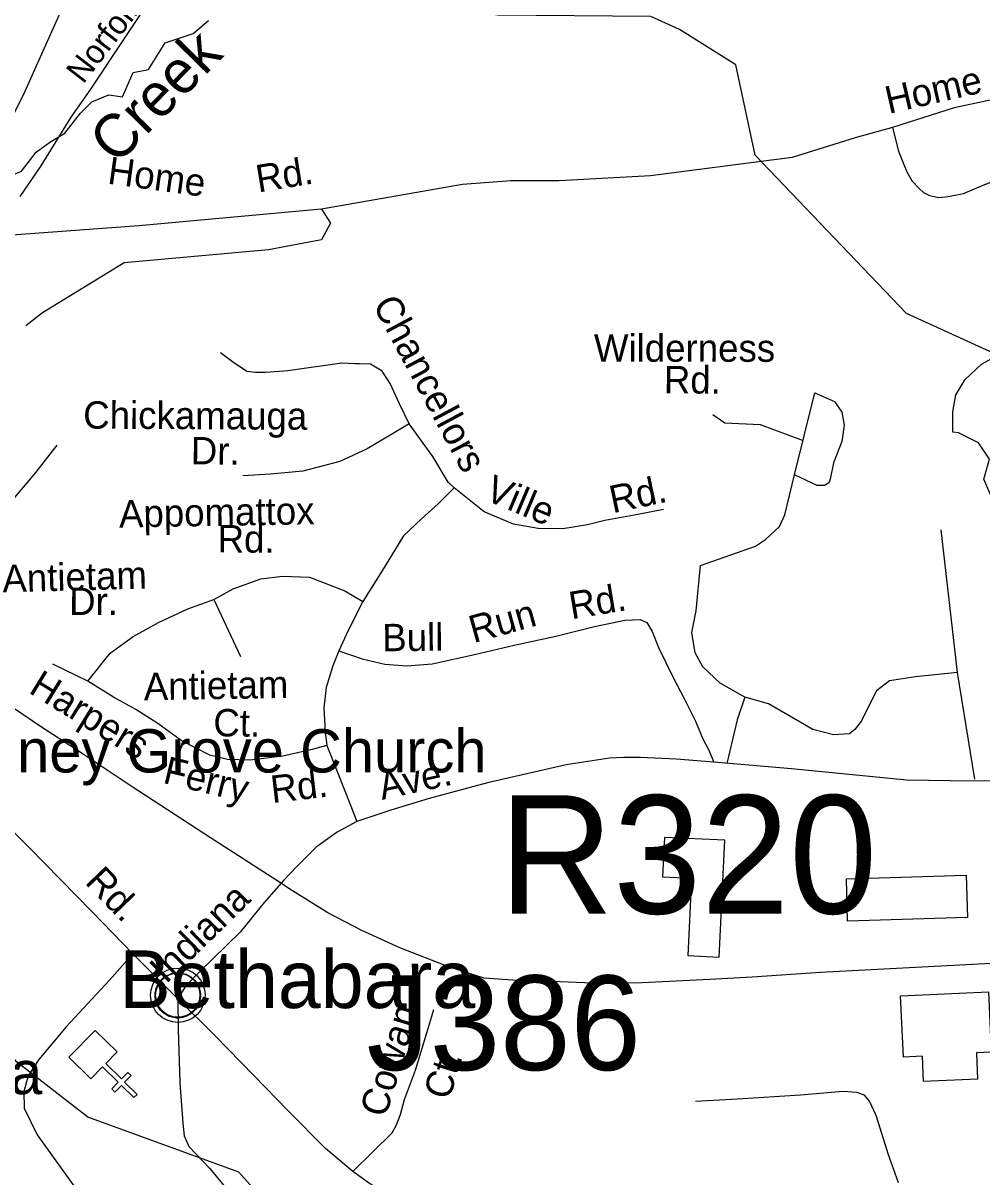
# Model space of a CAD drawing. Extents: x 1547597 to 1699558, y 810033 to 920809.
# Drawn here: x 1617455 to 1620780, y 876336 to 880338 of the extents above; entities that cross this region are included whole.
import ezdxf

# ---------------------------------------------------------------- set-up
doc = ezdxf.new("R2010")
doc.units = 0
for name, color, linetype in [('Exist Civil Demographics Community CELL', 7, 'Continuous'), ('Exist Civil Demographics Community Label', 7, 'Continuous'), ('Exist Cultural Church CELL', 7, 'Continuous'), ('Exist Cultural Church Label', 7, 'Continuous'), ('Exist Cultural Warehouse Building Footprint', 7, 'Continuous'), ('Exist Hydrographic Creek Single Shore', 7, 'Continuous'), ('Exist Hydrographic Misc Water Feature', 7, 'Continuous'), ('Exist Railroad Mainline', 7, 'Continuous'), ('Exist Railroad Mainline Label', 7, 'Continuous'), ('Exist Road Non-System Structure Non-Sys Other Number Label', 7, 'Continuous'), ('Exist Road Non-System Type 51', 7, 'Continuous'), ('Exist Road Non-System Type 51 Label', 7, 'Continuous'), ('Exist Road Primary US Structure RailRoad Number Label', 7, 'Continuous'), ('Old_Level_32', 7, 'Continuous')]:
    doc.layers.add(name, color=color, linetype=linetype)

msp = doc.modelspace()

# ---------------------------------------------------------------- linework, layer by layer
at = {"layer": 'Exist Civil Demographics Community CELL'}
msp.add_lwpolyline([(1617914.1, 876978.3), (1617915.1, 876983.9), (1617916.8, 876990.5), (1617919.8, 876997.7), (1617922.7, 877003.4), (1617926, 877009.2), (1617929.8, 877014.3), (1617933.7, 877018.7), (1617938.3, 877023.3), (1617943.9, 877027.9), (1617949.3, 877031.5), (1617954.2, 877034.4), (1617959.2, 877036.8), (1617964.7, 877039.1), (1617970.3, 877041), (1617974.6, 877042.1), (1617979.5, 877042.8), (1617983.6, 877043.6), (1617990, 877043.8), (1617994.4, 877043.7), (1618000.1, 877043.5), (1618005, 877042.7), (1618009.9, 877041.7), (1618014.9, 877040.3), (1618020.1, 877038.4), (1618026.7, 877035.5), (1618033, 877032), (1618038, 877028.4), (1618043.2, 877024.4), (1618046.5, 877021.3), (1618050.6, 877016.9), (1618054.5, 877012.2), (1618057.6, 877007.6), (1618060.7, 877002.6), (1618063.2, 876997.4), (1618065.2, 876992.4), (1618066.8, 876987.4), (1618068, 876982.8), (1618069.1, 876976.8), (1618069.8, 876972.1), (1618070, 876966.1), (1618069.8, 876960.3), (1618069.3, 876954.6), (1618068.3, 876949.1), (1618066.7, 876943), (1618064.8, 876937.1), (1618062.5, 876932.1), (1618059.4, 876926.1), (1618056.1, 876920.7), (1618052.6, 876916), (1618048.4, 876911.3), (1618043.1, 876906.3), (1618038.1, 876902.2), (1618033.1, 876898.8), (1618028.8, 876896.3), (1618021.9, 876893), (1618014.8, 876890.3), (1618008.8, 876888.9), (1618002.2, 876887.6), (1617997.8, 876887.1), (1617993.3, 876886.8), (1617987.7, 876886.8), (1617983.5, 876887.2), (1617977.8, 876888), (1617971.9, 876889.3), (1617967.3, 876890.6), (1617962.1, 876892.5), (1617957.6, 876894.4), (1617953.6, 876896.7), (1617946.8, 876900.8), (1617941.2, 876905), (1617936.3, 876909.5), (1617931.9, 876914.4), (1617928.7, 876918.3), (1617925.7, 876922.5), (1617921.6, 876929.6), (1617919.9, 876933.2), (1617918.2, 876937.2), (1617915.6, 876945.4), (1617914.1, 876952.4), (1617913.4, 876957.6), (1617913, 876963.9), (1617913, 876968.6), (1617913.5, 876975.1)], close=True, dxfattribs=at)
for centre, radius in [((1617991.7, 876965.9), 94.3), ((1617991.4, 876966.2), 76.7)]:
    msp.add_circle(centre, radius, dxfattribs=at)
at = {"layer": 'Exist Cultural Church CELL'}
msp.add_lwpolyline([(1617781.4, 876769.3), (1617741.6, 876728.5), (1617796, 876675.3), (1617818.4, 876698.1), (1617829.8, 876687), (1617807.4, 876664.1), (1617850.4, 876622), (1617839.2, 876610.6), (1617796.2, 876652.6), (1617773.8, 876629.8), (1617762.4, 876640.9), (1617784.8, 876663.8), (1617730.4, 876717.1), (1617690, 876676), (1617613.9, 876750.4), (1617705.3, 876843.8)], close=True, dxfattribs=at)
at = {"layer": 'Exist Cultural Warehouse Building Footprint'}
for points in [[(1619868.8, 877098.2), (1619887.9, 877503.3), (1619678.9, 877513.1), (1619672.5, 877376.7), (1619772.4, 877372), (1619759.7, 877103.3)], [(1620314, 877223.3), (1620309.6, 877369.4), (1620724.6, 877382), (1620729.1, 877235.8)], [(1620497.4, 876963.6), (1620802.1, 876977.9), (1620811.9, 876768.2), (1620760.3, 876765.8), (1620764.6, 876675), (1620577.2, 876666.2), (1620573.1, 876754.3), (1620507.3, 876751.2)]]:
    msp.add_lwpolyline(points, close=True, dxfattribs=at)
at = {"layer": 'Exist Hydrographic Creek Single Shore'}
for points in [[(1622546.8, 878285.5), (1621818.8, 878704.1), (1621544.8, 878808.2), (1621256.3, 878888.2), (1621195.4, 878951.3), (1620980.2, 878997), (1620899.8, 879075.3), (1620834.5, 879186.3), (1620517.8, 879331.2), (1619993.1, 879879.4), (1619926.5, 880193.1), (1619730.8, 880315.7), (1619631.8, 880360.4), (1619101, 880365.3), (1618807.5, 880406.4), (1618411, 880610.2), (1618255.7, 880602.3)], [(1615694.8, 878336.1), (1615746.5, 878374.1), (1615911.5, 878539.3), (1616081.5, 878673.9), (1616487.6, 879130.3), (1616802.7, 879495), (1616880.8, 879603.5), (1616933.3, 879651.7), (1617211.1, 879743.2), (1617313.9, 879768), (1617449.3, 879824.4), (1617500.8, 879890.7), (1617547.6, 879925.5), (1617599.4, 879956.7), (1617654, 880025.5), (1617693.1, 880064.5), (1617752.6, 880089.4), (1617800.2, 880082.8), (1617836.7, 880166.5), (1617890.2, 880177.2), (1617948.1, 880269.4), (1618044.6, 880301.6), (1618098.1, 880346.7)], [(1619089.8, 875956), (1618871.7, 875901.4), (1618738.8, 875900.9), (1618509.8, 876008.1), (1618202.8, 876351.6), (1617679.8, 876542.8), (1617432.8, 876734.9), (1617096.8, 877191.5), (1616808.7, 877479.7), (1616205.8, 877935), (1615893.8, 878233.6), (1615694.8, 878336.1)]]:
    msp.add_lwpolyline(points, dxfattribs=at)
at = {"layer": 'Exist Hydrographic Misc Water Feature'}
msp.add_lwpolyline([(1621195.4, 878951.3), (1621161.6, 878902.8), (1621060.1, 878898.7), (1621001.3, 878941.4), (1620956.6, 878915), (1620985, 878837.8), (1621005.3, 878778.9), (1620966.8, 878740.3), (1620916.1, 878750.4), (1620897.8, 878760.6), (1620869.4, 878720), (1620877.5, 878614.4), (1620887.6, 878565.6), (1620830.8, 878650.9), (1620786.2, 878756.5), (1620806.5, 878825.6), (1620767.9, 878882.5), (1620698.9, 878917), (1620678.6, 878919), (1620678.6, 878990.1), (1620688.8, 879049), (1620721.3, 879101.8), (1620778.1, 879154.6), (1620834.5, 879186.3)], dxfattribs=at)
at = {"layer": 'Exist Railroad Mainline'}
for points in [[(1617445.1, 879736.1), (1617517.7, 879843.3), (1617621.4, 880012.1), (1617688.1, 880105), (1617801.9, 880278), (1617925, 880463.2)], [(1620856.8, 877078.2), (1620417.7, 877055.5), (1620220, 877044.3), (1619982.9, 877028.5), (1619836.7, 877020.7), (1619601.9, 877009.3), (1619499.1, 877007.9), (1619429.2, 877007.9), (1619290.2, 877013.6), (1619169.9, 877017.1), (1619054.3, 877024.9), (1618933.4, 877063.3), (1618761.7, 877130.6), (1618629.4, 877190.9), (1618512.4, 877251.2), (1618389.3, 877327.8), (1618334.7, 877363.3), (1618104.5, 877511.6), (1617833.9, 877688.9), (1617659.7, 877803.8), (1617515.7, 877897.5), (1617334.5, 878020.9)]]:
    msp.add_lwpolyline(points, dxfattribs=at)
at = {"layer": 'Exist Road Non-System Type 51'}
for p, q in [((1619313.6, 879791), (1619146.1, 879791)), ((1619846.7, 878980.7), (1619887.8, 878951.3)), ((1619887.8, 878951.3), (1620011.3, 878945.4)), ((1620011.3, 878945.4), (1620159.5, 878889.8)), ((1618116.5, 878338.9), (1618208.6, 878141.2)), ((1617679.9, 878054.9), (1617558.6, 878114.2)), ((1620119, 877751.5), (1619850, 877774)), ((1617991.5, 876953.5), (1617835.2, 877109.4))]:
    msp.add_line(p, q, dxfattribs=at)
for points in [[(1617758.4, 880777.6), (1617615.2, 880445.7), (1617524.1, 880240.6), (1617460.8, 880101.3), (1617400.1, 879977.2), (1617357.1, 879903.8), (1617293.8, 879835.4), (1617182.5, 879769.6), (1617058.5, 879734.1), (1616910.3, 879726.1), (1616832.3, 879740.8), (1616743.9, 879757.7), (1616666, 879772.5), (1616617.5, 879776.7), (1616560.6, 879768.2), (1616493.2, 879755.6), (1616442.7, 879730.3), (1616390, 879688.2), (1616345.8, 879635.5), (1616318.4, 879580.7), (1616310, 879492.2), (1616318.4, 879426.8), (1616341.6, 879367.8), (1616364.7, 879322.5)], [(1620966.5, 880083.4), (1620819.9, 880072.6), (1620683.9, 880044), (1620469.3, 879976), (1620340.5, 879940.2), (1620122.3, 879872.2), (1619630.9, 879808.7), (1619313.6, 879791)], [(1620469.3, 879976), (1620490.8, 879893.6), (1620508.6, 879847.1), (1620519.4, 879822.1), (1620537.3, 879789.8), (1620562.3, 879764.8), (1620576.6, 879750.5), (1620598.1, 879739.7), (1620630.3, 879732.6), (1620662.5, 879736.2), (1620716.1, 879746.9), (1620784.1, 879775.5), (1620866.4, 879807.7), (1620909.3, 879825.6), (1620963, 879836.4), (1621005.9, 879850.7)], [(1619146.1, 879791), (1618978.6, 879777.7), (1618489.3, 879692.5)], [(1618489.3, 879692.5), (1617856.7, 879634.7), (1617368.7, 879599.3)], [(1618489.3, 879692.5), (1618521.4, 879644.3), (1618489.3, 879586.5), (1618306.3, 879551.1), (1617805.4, 879506.1), (1617522.8, 879332.6), (1617465, 879287.6)], [(1618794.2, 878947.4), (1618760.6, 879017.2), (1618728.1, 879088.4), (1618699.9, 879130.3), (1618660.1, 879154.4), (1618621.1, 879156.2), (1618604.6, 879156.5), (1618560.6, 879158.6), (1618373.2, 879131.4), (1618296.4, 879125.5), (1618261.2, 879125.5), (1618230.6, 879129.5), (1618181.8, 879162.8), (1618139.6, 879193.9)], [(1620694.8, 878085.8), (1620548.9, 878070.8), (1620459.1, 878055.9), (1620414.2, 878022.2), (1620384.3, 877962.3), (1620361.8, 877917.3), (1620339.4, 877887.4), (1620320.7, 877872.4), (1620264.5, 877868.7), (1620193.4, 877887.4), (1620040, 877977.2), (1619957.7, 877999.7), (1619871.7, 878048.4), (1619811.8, 878104.5), (1619785.6, 878153.2), (1619774.4, 878224.3), (1619789.3, 878299.2), (1619804.3, 878456.5), (1619995.1, 878523.9), (1620028.8, 878546.3), (1620077.5, 878591.3), (1620096.2, 878632.4), (1620129.8, 878771), (1620200.9, 879055.5), (1620268.3, 879025.6), (1620294.5, 878988.1), (1620302, 878943.2), (1620294.5, 878887), (1620264.5, 878812.1), (1620253.3, 878756), (1620249.6, 878744.8), (1620234.6, 878733.5), (1620208.4, 878733.5), (1620129.8, 878771)], [(1618794.2, 878947.4), (1618729.8, 878910.1), (1618648.1, 878860.8), (1618553.6, 878817.8), (1618424.8, 878783.5), (1618313.1, 878773.2), (1618217.3, 878767.6)], [(1618949.6, 878725.4), (1618929.6, 878745.4), (1618876.3, 878834.2), (1618794.2, 878947.4)], [(1617572, 878874.2), (1617499.1, 878779.8), (1617406, 878669.6), (1617274.6, 878523.1), (1617222.6, 878460.2), (1617149.8, 878372.2), (1617031.9, 878271.4), (1616941.9, 878200.6), (1616849.7, 878095.5)], [(1618949.6, 878725.4), (1618894.1, 878669.9), (1618836.4, 878618.8), (1618774.3, 878558.9), (1618707.7, 878450.1), (1618632.7, 878331.2)], [(1619471.8, 878612.8), (1619412.2, 878597.6), (1619326.4, 878583.5), (1619240.7, 878584.6), (1619155, 878599.9), (1619053.6, 878643), (1618949.6, 878725.4)], [(1619675.9, 878650.8), (1619586.9, 878633.5), (1619471.8, 878612.8)], [(1620754.7, 877715.2), (1620694.8, 878085.8), (1620638.7, 878580)], [(1618116.5, 878338.9), (1618183.7, 878375.4), (1618279.6, 878410), (1618354.5, 878419.6), (1618448.5, 878415.7), (1618570.8, 878368.6), (1618632.7, 878331.2)], [(1617679.9, 878054.9), (1617757.7, 878152.7), (1617836.4, 878210.3), (1617924.6, 878258.3), (1618026.3, 878306.3), (1618116.5, 878338.9)], [(1618632.7, 878331.2), (1618582.8, 878231.4), (1618550.2, 878160.4)], [(1618550.2, 878160.4), (1618631.1, 878132.6), (1618709.3, 878113.9), (1618785.7, 878108.8), (1618874, 878115.6), (1619020.1, 878147.9), (1619157.7, 878180.2), (1619302.1, 878210.8), (1619436.3, 878244.8), (1619541.6, 878266.9), (1619594.3, 878268.6), (1619618, 878258.4), (1619636.7, 878227.8), (1619658.8, 878171.7), (1619709.6, 878067.9), (1619747.1, 877994.9), (1619786.2, 877916.8), (1619811.7, 877855.6), (1619832.1, 877818.2), (1619850, 877774)], [(1618550.2, 878160.4), (1618529.1, 878108.5), (1618506.1, 878033.6), (1618498.4, 877962.6), (1618502.2, 877880), (1618508, 877832)], [(1617835.2, 877109.4), (1617695.1, 877254.9), (1617475.7, 877479.3), (1617301.7, 877653.3), (1617153.4, 877810.8), (1616975.5, 877977), (1616849.7, 878095.5)], [(1618508, 877832), (1618457.1, 877818.5), (1618355.6, 877794.8), (1618242.9, 877781.1), (1618164.5, 877783.3), (1618102.7, 877798.2), (1618003.3, 877849.2), (1617922, 877908.1), (1617846.6, 877957.1), (1617769.2, 877999.9), (1617679.9, 878054.9)], [(1619957.7, 877999.7), (1619931.5, 877921.1), (1619916.6, 877857.4), (1619894.8, 877770.2)], [(1618508, 877832), (1618573, 877668.7), (1618612.8, 877568.3)], [(1622451.4, 877826.7), (1622276.3, 877796.2), (1622038.8, 877760), (1621966.6, 877744.5), (1621848.9, 877718.7), (1621726.7, 877706.6), (1621587.3, 877704.9), (1621451.4, 877704.9), (1621188.1, 877699.7), (1621050.4, 877704.9), (1620815.7, 877708.4), (1620669.5, 877710.1), (1620519.8, 877711.8), (1620119, 877751.5)], [(1619488.9, 877787.6), (1619338.7, 877765.6), (1619065.4, 877702.6), (1618862.9, 877648.6), (1618730.1, 877607.4), (1618612.8, 877568.3)], [(1619850, 877774), (1619720, 877784.2), (1619595.7, 877790.8), (1619538.2, 877791), (1619488.9, 877787.6)], [(1618612.8, 877568.3), (1618543.9, 877531.2), (1618471.9, 877479.8), (1618404.3, 877412.8)], [(1618404.3, 877412.8), (1618357.8, 877363.3), (1618291.1, 877288), (1618207.9, 877185.1), (1618066.4, 877046.7), (1618017.8, 876997.2), (1617991.5, 876953.5)], [(1617835.2, 877109.4), (1617754.3, 877018.4), (1617604.5, 876856.1), (1617509.4, 876743.2), (1617472.8, 876685.7), (1617458.3, 876631.8), (1617459.5, 876573.7), (1617504.4, 876481.3), (1617589.1, 876362.3), (1617664, 876259.6)], [(1620147.5, 875706.4), (1620057.7, 875752.8), (1620021, 875768.8), (1619862.1, 875854.5), (1619742.9, 875916), (1619613.7, 875981.4), (1619512.1, 876024.5), (1619390.8, 876070), (1619237.3, 876099.7), (1619075.7, 876135.4), (1618948.2, 876170.8), (1618834.8, 876216.2), (1618767.1, 876253), (1618737.1, 876269), (1618655.9, 876312.3), (1618598.5, 876354.9), (1618503.5, 876433.8), (1618372.8, 876565.4), (1618256.2, 876686.6), (1618120, 876826.2), (1617991.5, 876953.5)], [(1617991.5, 876953.5), (1617992.4, 876847.6), (1617998.2, 876661.6), (1618008.6, 876521.5), (1618014.1, 876477.6), (1618029.7, 876441.2), (1618102.8, 876364.5), (1618214.5, 876228.6), (1618293.9, 876124.6), (1618318.4, 876063.5), (1618336.7, 875965.6), (1618352, 875883), (1618361.2, 875724), (1618364.2, 875626.1), (1618367.3, 875555.8)], [(1618878.4, 876915.5), (1618853.6, 876833.8), (1618814.1, 876704.3), (1618777, 876602.8), (1618762.6, 876550.8), (1618748.6, 876515.6), (1618733.9, 876487.2), (1618669.2, 876424.1), (1618598.5, 876354.9)], [(1620490.8, 876315.2), (1620455.9, 876411.6), (1620413.5, 876548.1), (1620390.1, 876598.4), (1620372.3, 876618.6), (1620346.5, 876628.9), (1620298.5, 876631.3), (1620150.4, 876619.1), (1619932.4, 876605.5), (1619786.3, 876597.3)]]:
    msp.add_lwpolyline(points, dxfattribs=at)

# ---------------------------------------------------------------- texts
at = {"layer": 'Exist Civil Demographics Community Label'}
msp.add_text('Bethabara', height=200, dxfattribs=at).set_placement((1617788.5, 876921.3))
at = {"layer": 'Exist Cultural Church Label'}
for s, p in [('Piney Grove Church', (1617256.1, 877738.5)), ('Bethabara', (1616596, 876622.4))]:
    msp.add_text(s, height=150, dxfattribs=at).set_placement(p)
at = {"layer": 'Exist Railroad Mainline Label'}
msp.add_text('Norfolk', height=82.02, rotation=52.3517, dxfattribs=at).set_placement((1617663.8, 880124))
at = {"layer": 'Exist Road Non-System Structure Non-Sys Other Number Label'}
msp.add_text('J386', height=328.08, dxfattribs=at).set_placement((1618645.9, 876706.2))
at = {"layer": 'Exist Road Non-System Type 51 Label'}
for s, rotation, p in [('Home', 12.8534, (1620456.4, 880022.8)), ('Home', 352.2024, (1617745.1, 879781.5)), ('Rd.', 9.315, (1618270.7, 879750.2)), ('Chancellors', 298.1893, (1618665.7, 879361.9)), ('Wilderness', 359.9777, (1619434.4, 879163.3)), ('Rd.', 359.4648, (1619676.5, 879054.1)), ('Chickamauga', 359.7195, (1617663.5, 878931.2)), ('Dr.', 359.304, (1618036.3, 878807.8)), ('Ville', 336.976, (1619051.2, 878686.4)), ('Rd.', 11.9842, (1619499.5, 878637.4)), ('Appomattox', 0.9756, (1617788.4, 878588.1)), ('Rd.', 359.5841, (1618129.4, 878502)), ('Antietam', 1.5765, (1617384.6, 878363.1)), ('Dr.', 359.7472, (1617614.7, 878285.2)), ('Rd.', 9.4506, (1619356.6, 878269.7)), ('Run', 15.5803, (1619016.9, 878186.7)), ('Bull', 0.6233, (1618701, 878158.8)), ('Harpers', 328.3594, (1617470.8, 878017.2)), ('Antietam', 0.9458, (1617874.3, 877988.9)), ('Ct.', 359.3858, (1618114.5, 877864.1)), ('Ferry', 346.4642, (1617936.3, 877703.2)), ('Ave.', 12.215, (1618699.7, 877643.2)), ('Rd.', 6.6347, (1618319.1, 877632.3)), ('Rd.', 313.9163, (1617666.3, 877355.7)), ('Indiana', 44.3694, (1617950.9, 877002.5)), ('Cowan', 73.0536, (1618712, 876538.1)), ('Ct.', 73.0536, (1618932.8, 876598.9))]:
    msp.add_text(s, height=95, rotation=rotation, dxfattribs=at).set_placement(p)
at = {"layer": 'Exist Road Primary US Structure RailRoad Number Label'}
msp.add_text('R320', height=410.1, dxfattribs=at).set_placement((1619105.4, 877249.1))
at = {"layer": 'Old_Level_32'}
msp.add_text('Creek', height=150, rotation=45.5423, dxfattribs=at).set_placement((1617779.4, 879842.4))

doc.saveas('drawing.dxf')
